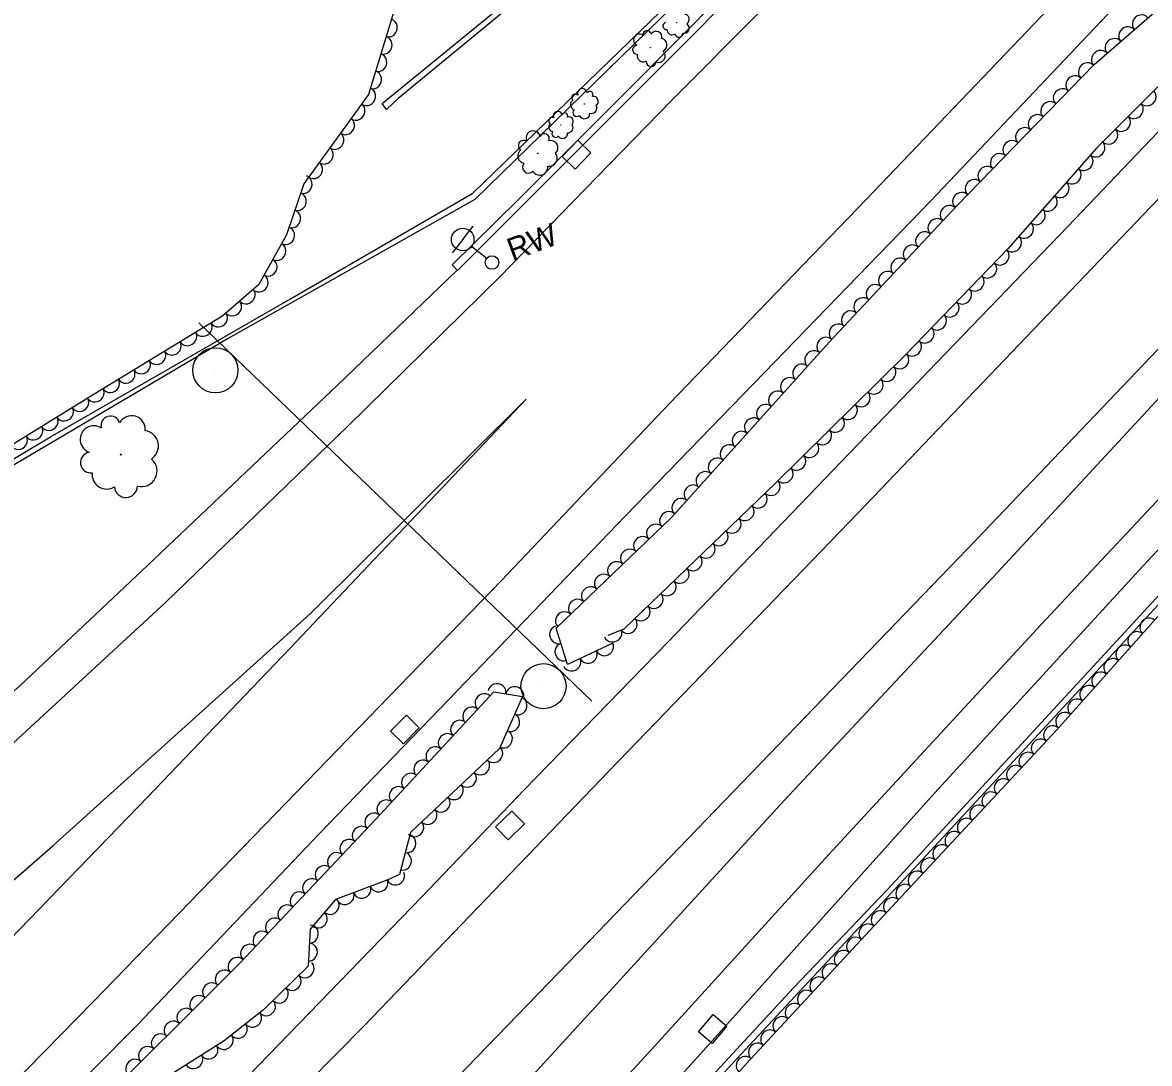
# Model space of a CAD drawing. Extents: x 1722896 to 1754269, y 648279 to 666297.
# Drawn here: x 1741814.4 to 1742064, y 650750.5 to 650981.1 of the extents above; entities that cross this region are included whole.
import ezdxf

# ---------------------------------------------------------------- set-up
doc = ezdxf.new("R2010")
doc.units = 0
for name, color, linetype in [('DESIGN - PUBLIC HEARING - Shapes', 7, 'Continuous'), ('DESIGN - SCRATCH - User 1', 7, 'Continuous'), ('SURVEY - CENTERLINE - Preliminary Text', 7, 'Continuous'), ('SURVEY - DRAINAGE - Natural Features', 7, 'Continuous'), ('SURVEY - DTM - Breaklines', 7, 'Continuous'), ('SURVEY - VEGETATION - Features with Text', 7, 'Continuous')]:
    doc.layers.add(name, color=color, linetype=linetype)

msp = doc.modelspace()

# ---------------------------------------------------------------- linework, layer by layer
at = {"layer": 'DESIGN - PUBLIC HEARING - Shapes'}
for p, q in [((1741940.47, 650830.71), (1741853.39, 650914.54)), ((1741857.12, 650904), (1741857.12, 650904)), ((1741929.8, 650834.05), (1741929.8, 650834.05))]:
    msp.add_line(p, q, dxfattribs=at)
for centre in [(1741857.09, 650904.02), (1741929.76, 650834.06)]:
    msp.add_circle(centre, 5, dxfattribs=at)
at = {"layer": 'DESIGN - SCRATCH - User 1'}
for points in [[(1741895, 650961.79), (1741894, 650963.11), (1741929.07, 650991.86), (1741986.6, 651039.45), (1742010.63, 651059.49), (1742034.37, 651092.09), (1742065.92, 651136.03), (1742086.18, 651164.99), (1742106.74, 651188.26), (1742115.6, 651198.03), (1742119.32, 651202.84), (1742120.15, 651201.73), (1742102.22, 651181.75), (1742086.45, 651163.76), (1742070.44, 651140.16), (1742049.81, 651111.5), (1742027.2, 651080.38), (1742011.91, 651059), (1741985.61, 651037.18), (1741951.23, 651008.46), (1741897.56, 650964.24), (1741895, 650961.79)], [(1741600.67, 650752.84), (1741636.87, 650770.57), (1741702.9, 650802.65), (1741744.74, 650822.56), (1741797.75, 650875.7), (1741820.53, 650889.26), (1741873.73, 650919.86), (1741914.12, 650943.26), (1741955.74, 650983.61), (1741999.85, 651026.86), (1742038.23, 651064.17), (1742072.47, 651099.44), (1742120.23, 651147.99), (1742160.86, 651188.97), (1742161.77, 651188.04)], [(1742161.77, 651188.04), (1742112.44, 651137.55), (1742072.23, 651096.93), (1742029.85, 651054.35), (1741982.26, 651007.97), (1741914.54, 650941.86), (1741859.75, 650910.96), (1741798.91, 650875.13), (1741745.21, 650821.33), (1741675.75, 650787.29), (1741608.87, 650754.65), (1741601.2, 650750.77)], [(1741996.44, 651012.33), (1741962.48, 650977.87), (1741910.75, 650926.12), (1741909.51, 650927.36), (1741924.16, 650941.77), (1741947.68, 650965.31), (1741992.27, 651010.27)], [(1741856.3, 650625.92), (1741854.88, 650626.91), (1741882.79, 650656.13), (1741920.25, 650696.83), (1741945.48, 650724.35), (1741985.17, 650767.21), (1742005.96, 650789.01), (1742071.51, 650860.14), (1742124.79, 650917.18), (1742161.04, 650956.51), (1742162.07, 650955.16), (1742091.71, 650879.9), (1742012.76, 650794.65), (1741974.41, 650753.53), (1741917.48, 650692.06), (1741861.08, 650631.08), (1741856.3, 650625.92)]]:
    msp.add_lwpolyline(points, dxfattribs=at)
at = {"layer": 'SURVEY - CENTERLINE - Preliminary Text'}
for points in [[(1741620.01, 650668.5), (1741665.65, 650701.56), (1741708.59, 650734.1), (1741759.45, 650775.23), (1741804.57, 650814.37), (1741846.02, 650852.57), (1741886.43, 650891.64), (1741920.03, 650924.63), (1741958.01, 650963.74), (1742017.37, 651023.32), (1742062.06, 651068.58), (1742140.03, 651147.53), (1742197.84, 651207.13), (1742231.46, 651240.95), (1742300.83, 651312.55), (1742354.04, 651368.02)], [(1741648.78, 650588.94), (1741695.82, 650631.69), (1741742.71, 650676.66), (1741790.09, 650723.45), (1741830.1, 650764.21), (1741877.41, 650812.99), (1741920.46, 650857.49), (1741957.7, 650896.69), (1742001.16, 650941.81), (1742041.74, 650984.23), (1742077.82, 651021.35), (1742121.74, 651066.85), (1742157.73, 651104.39), (1742194.98, 651143.33), (1742233.92, 651183.85), (1742272.01, 651223.99), (1742318.47, 651271.76), (1742382.26, 651339.02)], [(1742379.77, 651320.5), (1742344.76, 651285.24), (1742301.4, 651239.35), (1742256.68, 651193.49), (1742222.85, 651157.68), (1742185.94, 651119.48), (1742139.38, 651071.04), (1742091.7, 651021.59), (1742053.2, 650981.31), (1742015.63, 650941.66), (1741978.68, 650903.45), (1741947.95, 650871.77), (1741908.71, 650831.03), (1741880.07, 650801.31), (1741839.8, 650759.02), (1741801.09, 650720.05), (1741768.42, 650687.53), (1741727.8, 650648.12), (1741689.57, 650612.01), (1741652.52, 650579.11)], [(1741662.03, 650552.37), (1741693.72, 650580.8), (1741735.66, 650618.41), (1741760.13, 650642.66), (1741791.48, 650672.81), (1741831.82, 650713.25), (1741859.8, 650742.9), (1741902.81, 650787.37), (1741925.53, 650811.19), (1741957.34, 650843.77), (1741997.58, 650885.7), (1742045.9, 650935.89), (1742073.55, 650964.85), (1742102.33, 650993.94), (1742131.19, 651024.04), (1742170.69, 651064.96), (1742197.55, 651092.77), (1742233.01, 651128.94), (1742286.67, 651184.87), (1742331.6, 651231.91), (1742374.24, 651277.22)], [(1741665.14, 650542.47), (1741732.08, 650602.65), (1741777.65, 650645.56), (1741828.16, 650696.23), (1741889.96, 650758.76), (1741942.34, 650813.23), (1741999.45, 650872.43), (1742051.27, 650926.68), (1742111.76, 650989.91), (1742157.61, 651036.91), (1742198.1, 651078.94), (1742240.45, 651122.93), (1742278.56, 651162.31), (1742324.63, 651210.09), (1742372.42, 651259.14)], [(1741687.5, 650480.7), (1741714.4, 650506.17), (1741763.6, 650553.79), (1741804.73, 650595.68), (1741836.58, 650628.44), (1741879.26, 650672.03), (1741912.37, 650708.79), (1741952.29, 650751.99), (1741992.92, 650796.67), (1742039.96, 650847.64), (1742074.58, 650884.53), (1742114.66, 650928.08), (1742144.87, 650960.66), (1742181.59, 651000.61), (1742199.11, 651018.68), (1742245.9, 651069.63), (1742281.32, 651107.53), (1742323.08, 651152.37), (1742365.1, 651197.71)], [(1742364.32, 651186.1), (1742308.16, 651125.38), (1742265.99, 651080.07), (1742227.92, 651038.92), (1742181.9, 650989.59), (1742146.91, 650951.44), (1742105.33, 650906.72), (1742062.63, 650860.68), (1742016.37, 650810.34), (1741963.86, 650751.85), (1741923.92, 650707.74), (1741883.32, 650664.75), (1741845.57, 650625.22), (1741809.68, 650586.12), (1741769.72, 650546.04), (1741691.82, 650469.87)], [(1741673.55, 650518.76), (1741717.3, 650557.52), (1741767.94, 650604.38), (1741813.01, 650648.18), (1741855.79, 650691.07), (1741899.28, 650735.62), (1741939.81, 650777.49), (1742025.75, 650866.63), (1742088.72, 650932.61), (1742105.54, 650949.83), (1742110.58, 650945.42), (1742075.57, 650908.08), (1742030.26, 650859.13), (1741983.04, 650808.7), (1741939.59, 650761.18), (1741903.85, 650722.16), (1741868.57, 650684.91), (1741838.34, 650652.72), (1741781, 650593.29), (1741740.84, 650553.63), (1741681.77, 650496.29)], [(1741618.42, 650678.36), (1741645.48, 650697.18), (1741670.87, 650715.71), (1741694.43, 650733.65), (1741719.78, 650753.51), (1741750.33, 650778.63), (1741781.85, 650805.83), (1741813.75, 650834.13), (1741842.15, 650860.88), (1741884.14, 650900.7), (1741910.59, 650926.16)], [(1741628.71, 650644.85), (1741658.54, 650667.24), (1741698.59, 650697.3), (1741732.9, 650723.95), (1741769.73, 650753.94), (1741821.09, 650798.72), (1741878.26, 650850.2), (1741925.92, 650897.63), (1741873.6, 650842.42), (1741842.12, 650809.57), (1741809.29, 650775.65), (1741771.61, 650737.59), (1741699.94, 650667.49), (1741640.09, 650612.32)]]:
    msp.add_lwpolyline(points, dxfattribs=at)
at = {"layer": 'SURVEY - DRAINAGE - Natural Features'}
for p, q in [((1741937.05, 650951.8), (1741937.05, 650951.8)), ((1741899.08, 650824.44), (1741899.08, 650824.44)), ((1741922.35, 650803.2), (1741922.35, 650803.2)), ((1741967.22, 650758.12), (1741967.22, 650758.12))]:
    msp.add_line(p, q, dxfattribs=at)
for points in [[(1741936.75, 650948.61), (1741933.88, 650951.39), (1741937.35, 650954.98), (1741940.23, 650952.2), (1741936.75, 650948.61)], [(1741898.75, 650821.26), (1741895.9, 650824.07), (1741899.42, 650827.62), (1741902.26, 650824.81), (1741898.75, 650821.26)], [(1741921.96, 650800.03), (1741919.17, 650802.89), (1741922.74, 650806.38), (1741925.54, 650803.52), (1741921.96, 650800.03)], [(1741967.11, 650754.92), (1741964.07, 650757.51), (1741967.32, 650761.32), (1741970.36, 650758.72), (1741967.11, 650754.92)]]:
    msp.add_lwpolyline(points, dxfattribs=at)
at = {"layer": 'SURVEY - DTM - Breaklines'}
for p, q in [((1741911.87, 650933), (1741914.19, 650935.94)), ((1741911.87, 650933), (1741909.55, 650930.05)), ((1741917.18, 650928.82), (1741913.84, 650931.45))]:
    msp.add_line(p, q, dxfattribs=at)
for centre, radius in [((1741911.87, 650933), 2.5), ((1741918.35, 650927.89), 1.5)]:
    msp.add_circle(centre, radius, dxfattribs=at)
at = {"layer": 'SURVEY - VEGETATION - Features with Text'}
for points in [[(1741945.13, 650843.55), (1741935.06, 650838.86), (1741932.56, 650846.88), (1741958.14, 650871.45), (1741993.02, 650910.26), (1742021.41, 650940.54), (1742051.73, 650971.78), (1742075.62, 650992.48), (1742083.27, 651005.5), (1742119.15, 651039.88), (1742132.38, 651045.24), (1742150.99, 651070.57), (1742158.09, 651067.26), (1742136.86, 651040.23), (1742104.6, 651009.64), (1742091.62, 650994.72), (1742069.06, 650970.1), (1742052.24, 650953.26), (1742032.59, 650930.95), (1742009.97, 650907.47), (1741981.12, 650879.05), (1741947.53, 650846.69), (1741944.05, 650845.3)], [(1741870.72, 651021.05), (1741877.16, 651001.29), (1741892.46, 651004.37), (1741897.66, 650986.99), (1741891.02, 650965.12), (1741876.67, 650945.33), (1741872.87, 650934.05), (1741866.69, 650923.01), (1741858.74, 650916.11), (1741830.95, 650899.21), (1741804.48, 650882.84), (1741794.22, 650875.43), (1741753.09, 650898.81), (1741793.2, 650910.58), (1741787.78, 650922.38), (1741774.91, 650920.29), (1741770.94, 650934.84)], [(1741905.16, 650598.25), (1741922.05, 650625.43), (1741947.41, 650653.96), (1741977.37, 650679.8), (1741990.74, 650705.58), (1741981.33, 650726.69), (1741969.47, 650731.66), (1741954.64, 650714.07), (1741948.39, 650701.11), (1741930.5, 650692.87), (1741909.16, 650672.6), (1741884.22, 650647.75), (1741873.9, 650637.71), (1741877.39, 650645.33), (1741941.58, 650712.91), (1741974.72, 650750.47), (1742002.93, 650780.92), (1742043.48, 650824.41), (1742082.27, 650867.89)], [(1741836.8, 650737.43), (1741816.96, 650716.93), (1741816.3, 650709.4), (1741813.49, 650705.68), (1741803.44, 650704.44), (1741805.68, 650716.01), (1741828.8, 650739.13), (1741862.4, 650772.59), (1741892.72, 650804.64), (1741918.77, 650832.83), (1741925.11, 650831.73), (1741920.05, 650820.24), (1741900.27, 650801.66), (1741897.84, 650792.31), (1741895.29, 650791.14), (1741883.72, 650786.76), (1741878.05, 650780.26), (1741877.62, 650772.02), (1741867.77, 650762.34), (1741859.04, 650755.46), (1741847.93, 650748.49), (1741836.87, 650738.2)]]:
    msp.add_lwpolyline(points, dxfattribs=at)
for centre, radius in [((1741959.22, 650981.02), 0.0363), ((1741953.42, 650975.5), 0.0459), ((1741938.79, 650963.01), 0.0372), ((1741933.64, 650958.33), 0.034), ((1741928.51, 650952.09), 0.0552), ((1741836.12, 650885.36), 0.106)]:
    msp.add_circle(centre, radius, dxfattribs=at)
for centre, radius, start, end in [((1741956.99, 650980.29), 0.791, 102.3754, 279.6946), ((1741960.85, 650981.75), 1.19, 306.6727, 84.1969), ((1741952.74, 650978.37), 0.902, 10.6763, 189.4219), ((1741954.71, 650977.79), 1.31, 348.5601, 145.349), ((1741958.24, 650979.46), 1.12, 177.6625, 304.5082), ((1741959.74, 650978.66), 0.869, 187.8214, 2.8217), ((1741960.86, 650979.85), 1.18, 257.5685, 53.407), ((1741951.02, 650977.21), 1.31, 50.697, 244.1166), ((1741955.61, 650976.09), 1.5, 297.6129, 75.1371), ((1741950.5, 650975.03), 0.998, 93.3156, 270.6348), ((1741951.9, 650973.76), 1.41, 168.6027, 295.4483), ((1741955.24, 650973.72), 1.49, 248.5087, 44.3472), ((1741953.61, 650972.45), 1.1, 178.7616, 353.7619), ((1741938.35, 650965.36), 1.06, 6.6355, 200.0552), ((1741936.91, 650962.85), 1.15, 124.5412, 251.3869), ((1741936.82, 650964.38), 0.81, 49.2541, 226.5733), ((1741940.01, 650965.07), 0.732, 326.6148, 145.3604), ((1741940.83, 650963.62), 1.07, 304.4986, 101.2876), ((1741932.93, 650960.4), 0.972, 15.1529, 208.5726), ((1741937.17, 650961.13), 0.89, 134.7001, 309.7004), ((1741940.39, 650962.12), 1.21, 253.5514, 31.0756), ((1741931.97, 650957.93), 1.05, 133.0586, 259.9043), ((1741931.68, 650959.31), 0.739, 57.7716, 235.0907), ((1741934.47, 650960.36), 0.668, 335.1322, 153.8779), ((1741935.4, 650959.16), 0.974, 313.0161, 109.805), ((1741938.84, 650960.95), 1.21, 204.4472, 0.2857), ((1741927.47, 650955.48), 1.58, 13.1671, 206.5868), ((1741929.96, 650955.33), 1.09, 333.1464, 151.892), ((1741932.44, 650956.42), 0.813, 143.2175, 318.2178), ((1741933.97, 650956.47), 1.1, 212.9646, 8.8031), ((1741935.21, 650957.74), 1.11, 262.0688, 39.593), ((1741925.38, 650953.78), 1.2, 55.7857, 233.1049), ((1741931.42, 650953.33), 1.58, 311.0302, 107.8191), ((1741925.78, 650951.54), 1.7, 131.0728, 257.9185), ((1741931.03, 650951.04), 1.8, 260.083, 37.6072), ((1741926.45, 650949.04), 1.32, 141.2317, 316.232), ((1741928.94, 650949.05), 1.79, 210.9788, 6.8173), ((1741833.86, 650891.8), 2.09, 16.6132, 195.3588), ((1741838.52, 650890.93), 3.04, 354.497, 151.2859), ((1741830.18, 650888.71), 3.03, 56.6338, 250.0535), ((1741841.01, 650887.23), 3.46, 303.5497, 81.074), ((1741829.51, 650883.58), 2.31, 99.2525, 276.5717), ((1741840.72, 650881.69), 3.44, 254.4456, 50.2841), ((1741833.03, 650880.98), 3.27, 174.5396, 301.3852), ((1741837.26, 650878.39), 2.54, 184.6985, 359.6987)]:
    msp.add_arc(centre, radius, start, end, dxfattribs=at)
for centre, major_axis in [((1741895.49, 650979.85), (-0.58, -1.91)), ((1742062.15, 650980.81), (1.51, 1.31)), ((1742059.13, 650978.19), (1.51, 1.31)), ((1741894.33, 650976.02), (-0.58, -1.91)), ((1742056.11, 650975.57), (1.51, 1.31)), ((1741893.17, 650972.19), (-0.58, -1.91)), ((1742053.09, 650972.95), (1.51, 1.31)), ((1742050.19, 650970.2), (1.39, 1.44)), ((1741892.01, 650968.36), (-0.58, -1.91)), ((1742047.41, 650967.33), (1.39, 1.44)), ((1741890.67, 650964.62), (-1.17, -1.62)), ((1742044.62, 650964.46), (1.39, 1.44)), ((1742041.84, 650961.59), (1.39, 1.44)), ((1742063.52, 650964.55), (-1.41, -1.41)), ((1741888.32, 650961.39), (-1.17, -1.62)), ((1742060.69, 650961.72), (-1.41, -1.41)), ((1741885.97, 650958.15), (-1.17, -1.62)), ((1742039.05, 650958.71), (1.39, 1.44)), ((1742057.86, 650958.89), (-1.41, -1.41)), ((1741883.62, 650954.91), (-1.17, -1.62)), ((1742036.26, 650955.84), (1.39, 1.44)), ((1742055.03, 650956.06), (-1.41, -1.41)), ((1742033.48, 650952.97), (1.39, 1.44)), ((1742052.21, 650953.23), (-1.32, -1.5)), ((1741881.27, 650951.67), (-1.17, -1.62)), ((1742030.69, 650950.1), (1.39, 1.44)), ((1742049.56, 650950.23), (-1.32, -1.5)), ((1741878.92, 650948.43), (-1.17, -1.62)), ((1742027.91, 650947.23), (1.39, 1.44)), ((1742046.92, 650947.23), (-1.32, -1.5)), ((1741876.62, 650945.17), (-0.64, -1.9)), ((1742025.12, 650944.36), (1.39, 1.44)), ((1742022.33, 650941.49), (1.39, 1.44)), ((1742044.28, 650944.22), (-1.32, -1.5)), ((1741875.34, 650941.38), (-0.64, -1.9)), ((1742041.63, 650941.22), (-1.32, -1.5)), ((1741874.07, 650937.59), (-0.64, -1.9)), ((1742019.58, 650938.59), (1.37, 1.46)), ((1742038.99, 650938.22), (-1.32, -1.5)), ((1742016.85, 650935.67), (1.37, 1.46)), ((1742036.35, 650935.22), (-1.32, -1.5)), ((1741872.74, 650933.82), (-0.98, -1.74)), ((1742014.11, 650932.75), (1.37, 1.46)), ((1742033.71, 650932.21), (-1.32, -1.5)), ((1741870.79, 650930.33), (-0.98, -1.74)), ((1742011.38, 650929.84), (1.37, 1.46)), ((1742008.64, 650926.92), (1.37, 1.46)), ((1742030.99, 650929.28), (-1.39, -1.44)), ((1741868.83, 650926.84), (-0.98, -1.74)), ((1742005.9, 650924), (1.37, 1.46)), ((1742028.21, 650926.4), (-1.39, -1.44)), ((1741866.88, 650923.35), (-0.98, -1.74)), ((1742025.43, 650923.52), (-1.39, -1.44)), ((1741863.96, 650920.65), (-1.51, -1.31)), ((1742003.17, 650921.08), (1.37, 1.46)), ((1742022.66, 650920.64), (-1.39, -1.44)), ((1741860.94, 650918.02), (-1.51, -1.31)), ((1742000.43, 650918.16), (1.37, 1.46)), ((1742019.88, 650917.76), (-1.39, -1.44)), ((1741857.81, 650915.55), (-1.71, -1.04)), ((1741997.7, 650915.24), (1.37, 1.46)), ((1742017.11, 650914.88), (-1.39, -1.44)), ((1741854.4, 650913.47), (-1.71, -1.04)), ((1741994.96, 650912.32), (1.37, 1.46)), ((1741850.98, 650911.39), (-1.71, -1.04)), ((1741992.24, 650909.39), (1.34, 1.49)), ((1742014.33, 650912), (-1.39, -1.44)), ((1741847.56, 650909.31), (-1.71, -1.04)), ((1742011.55, 650909.12), (-1.39, -1.44)), ((1741840.73, 650905.15), (-1.71, -1.04)), ((1741844.14, 650907.23), (-1.71, -1.04)), ((1741989.57, 650906.42), (1.34, 1.49)), ((1742008.75, 650906.27), (-1.42, -1.4)), ((1741837.31, 650903.08), (-1.71, -1.04)), ((1741986.9, 650903.44), (1.34, 1.49)), ((1742005.9, 650903.47), (-1.42, -1.4)), ((1741833.89, 650901), (-1.71, -1.04)), ((1741984.22, 650900.47), (1.34, 1.49)), ((1742003.05, 650900.66), (-1.42, -1.4)), ((1741830.48, 650898.92), (-1.7, -1.05)), ((1741981.55, 650897.49), (1.34, 1.49)), ((1742000.2, 650897.85), (-1.42, -1.4)), ((1741827.07, 650896.81), (-1.7, -1.05)), ((1741978.87, 650894.52), (1.34, 1.49)), ((1741997.35, 650895.04), (-1.42, -1.4)), ((1741823.67, 650894.71), (-1.7, -1.05)), ((1741976.2, 650891.54), (1.34, 1.49)), ((1741816.87, 650890.5), (-1.7, -1.05)), ((1741820.27, 650892.6), (-1.7, -1.05)), ((1741994.5, 650892.23), (-1.42, -1.4)), ((1741813.47, 650888.4), (-1.7, -1.05)), ((1741973.53, 650888.57), (1.34, 1.49)), ((1741991.65, 650889.43), (-1.42, -1.4)), ((1741970.85, 650885.59), (1.34, 1.49)), ((1741988.8, 650886.62), (-1.42, -1.4)), ((1741968.18, 650882.62), (1.34, 1.49)), ((1741985.95, 650883.81), (-1.42, -1.4)), ((1741965.5, 650879.64), (1.34, 1.49)), ((1741983.11, 650881), (-1.42, -1.4)), ((1741962.83, 650876.67), (1.34, 1.49)), ((1741980.25, 650878.21), (-1.44, -1.39)), ((1741977.37, 650875.43), (-1.44, -1.39)), ((1741960.16, 650873.69), (1.34, 1.49)), ((1741974.48, 650872.66), (-1.44, -1.39)), ((1741957.43, 650870.77), (1.44, 1.39)), ((1741971.6, 650869.88), (-1.44, -1.39)), ((1741954.54, 650868), (1.44, 1.39)), ((1741951.66, 650865.23), (1.44, 1.39)), ((1741968.72, 650867.11), (-1.44, -1.39)), ((1741948.77, 650862.46), (1.44, 1.39)), ((1741965.84, 650864.33), (-1.44, -1.39)), ((1741945.89, 650859.69), (1.44, 1.39)), ((1741962.96, 650861.56), (-1.44, -1.39)), ((1741943, 650856.92), (1.44, 1.39)), ((1741960.08, 650858.78), (-1.44, -1.39)), ((1741940.12, 650854.14), (1.44, 1.39)), ((1741957.2, 650856.01), (-1.44, -1.39)), ((1741954.32, 650853.23), (-1.44, -1.39)), ((1741937.23, 650851.37), (1.44, 1.39)), ((1741951.44, 650850.46), (-1.44, -1.39)), ((1741934.35, 650848.6), (1.44, 1.39)), ((1741948.56, 650847.68), (-1.44, -1.39)), ((1742063.79, 650847.18), (1.33, 1.49)), ((1741933.01, 650845.44), (-0.6, 1.91)), ((1741945.14, 650845.74), (-1.86, -0.74)), ((1742061.13, 650844.2), (1.33, 1.49)), ((1741934.2, 650841.62), (-0.6, 1.91)), ((1741939.69, 650841.01), (-1.81, -0.84)), ((1741943.32, 650842.7), (-1.81, -0.84)), ((1742058.47, 650841.21), (1.33, 1.49)), ((1741936.06, 650839.33), (-1.81, -0.84)), ((1742055.8, 650838.23), (1.33, 1.49)), ((1742053.14, 650835.24), (1.33, 1.49)), ((1741919.47, 650832.71), (1.97, -0.34)), ((1741923.41, 650832.03), (1.97, -0.34)), ((1742050.48, 650832.26), (1.33, 1.49)), ((1741916.54, 650830.42), (1.36, 1.47)), ((1741924.19, 650829.65), (-0.81, -1.83)), ((1742047.82, 650829.27), (1.33, 1.49)), ((1741913.82, 650827.48), (1.36, 1.47)), ((1741911.11, 650824.55), (1.36, 1.47)), ((1741922.58, 650825.99), (-0.81, -1.83)), ((1742045.15, 650826.29), (1.33, 1.49)), ((1741908.39, 650821.61), (1.36, 1.47)), ((1741920.97, 650822.33), (-0.81, -1.83)), ((1742042.46, 650823.33), (1.36, 1.46)), ((1742039.74, 650820.4), (1.36, 1.46)), ((1741905.68, 650818.67), (1.36, 1.47)), ((1741918.8, 650819.06), (-1.46, -1.37)), ((1742037.01, 650817.47), (1.36, 1.46)), ((1741902.96, 650815.73), (1.36, 1.47)), ((1741915.88, 650816.33), (-1.46, -1.37)), ((1742034.28, 650814.55), (1.36, 1.46)), ((1741900.25, 650812.8), (1.36, 1.47)), ((1741912.97, 650813.59), (-1.46, -1.37)), ((1741897.53, 650809.86), (1.36, 1.47)), ((1741910.05, 650810.85), (-1.46, -1.37)), ((1742031.55, 650811.62), (1.36, 1.46)), ((1741894.82, 650806.92), (1.36, 1.47)), ((1741907.14, 650808.11), (-1.46, -1.37)), ((1742028.83, 650808.7), (1.36, 1.46)), ((1741904.22, 650805.37), (-1.46, -1.37)), ((1742026.1, 650805.77), (1.36, 1.46)), ((1741892.1, 650803.99), (1.37, 1.45)), ((1741901.3, 650802.63), (-1.46, -1.37)), ((1742023.37, 650802.84), (1.36, 1.46)), ((1741889.35, 650801.08), (1.37, 1.45)), ((1742020.64, 650799.92), (1.36, 1.46)), ((1741886.6, 650798.18), (1.37, 1.45)), ((1741899.62, 650799.16), (-0.5, -1.94)), ((1742017.92, 650796.99), (1.36, 1.46)), ((1741883.85, 650795.27), (1.37, 1.45)), ((1741898.61, 650795.29), (-0.5, -1.94)), ((1741881.1, 650792.37), (1.37, 1.45)), ((1742015.19, 650794.07), (1.36, 1.46)), ((1741878.35, 650789.46), (1.37, 1.45)), ((1741897, 650791.93), (-1.82, -0.83)), ((1742012.46, 650791.14), (1.36, 1.46)), ((1741889.57, 650788.98), (-1.87, -0.71)), ((1741893.31, 650790.39), (-1.87, -0.71)), ((1742009.73, 650788.22), (1.36, 1.46)), ((1741875.6, 650786.55), (1.37, 1.45)), ((1741882.58, 650785.44), (-1.31, -1.51)), ((1741885.83, 650787.56), (-1.87, -0.71)), ((1742007.01, 650785.29), (1.36, 1.46)), ((1741872.85, 650783.65), (1.37, 1.45)), ((1741879.95, 650782.43), (-1.31, -1.51)), ((1742004.28, 650782.36), (1.36, 1.46)), ((1741870.11, 650780.74), (1.37, 1.45)), ((1742001.56, 650779.43), (1.36, 1.47)), ((1741867.36, 650777.84), (1.37, 1.45)), ((1741878, 650779.14), (-0.11, -2)), ((1741864.61, 650774.93), (1.37, 1.45)), ((1741877.79, 650775.15), (-0.11, -2)), ((1741998.84, 650776.5), (1.36, 1.47)), ((1741861.84, 650772.04), (1.42, 1.41)), ((1741996.12, 650773.57), (1.36, 1.47)), ((1741859.01, 650769.22), (1.42, 1.41)), ((1741877, 650771.41), (-1.43, -1.4)), ((1741993.4, 650770.63), (1.36, 1.47)), ((1741874.15, 650768.61), (-1.43, -1.4)), ((1741990.68, 650767.7), (1.36, 1.47)), ((1741856.17, 650766.4), (1.42, 1.41)), ((1741871.29, 650765.8), (-1.43, -1.4)), ((1741987.96, 650764.76), (1.36, 1.47)), ((1741853.34, 650763.57), (1.42, 1.41)), ((1741868.44, 650763), (-1.43, -1.4)), ((1741985.24, 650761.83), (1.36, 1.47)), ((1741850.51, 650760.75), (1.42, 1.41)), ((1741865.37, 650760.45), (-1.57, -1.24)), ((1741847.67, 650757.93), (1.42, 1.41)), ((1741862.22, 650757.97), (-1.57, -1.24)), ((1741982.52, 650758.9), (1.36, 1.47)), ((1741844.84, 650755.11), (1.42, 1.41)), ((1741859.08, 650755.5), (-1.57, -1.24)), ((1741979.81, 650755.96), (1.36, 1.47)), ((1741842, 650752.28), (1.42, 1.41)), ((1741855.7, 650753.37), (-1.69, -1.06)), ((1741977.09, 650753.03), (1.36, 1.47)), ((1741839.17, 650749.46), (1.42, 1.41)), ((1741852.31, 650751.24), (-1.69, -1.06)), ((1741974.38, 650750.09), (1.32, 1.5))]:
    msp.add_ellipse(centre, major_axis=major_axis, ratio=0.940188, start_param=0, end_param=3.141593, dxfattribs=at)

# ---------------------------------------------------------------- texts
at = {"layer": 'DESIGN - SCRATCH - User 1'}
msp.add_text('RW', height=5, rotation=20.2354, dxfattribs=at).set_placement((1741922.85, 650928.2))

doc.saveas('drawing.dxf')
